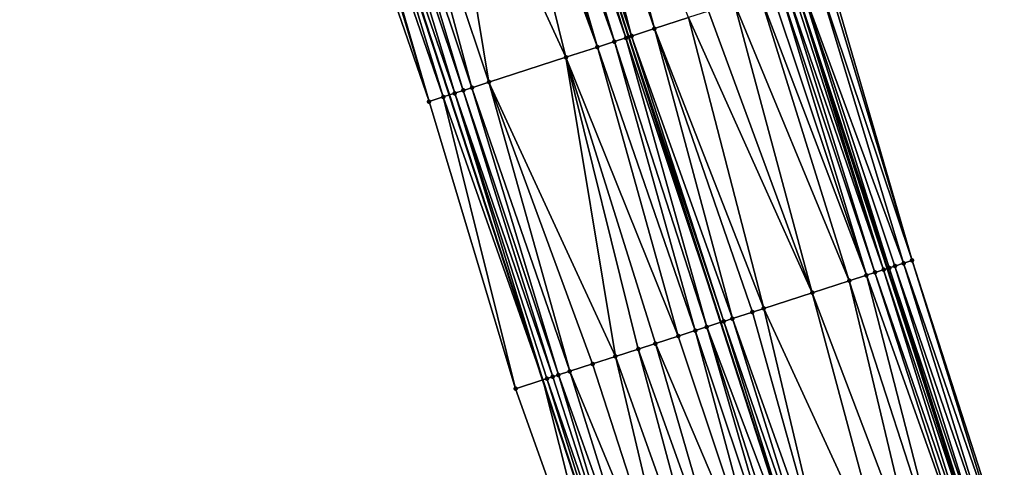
# Model space of a CAD drawing. Header units: feet. Extents: x 2004186 to 2014793, y 836912 to 864902.
# Tile 801 of 974: x 2004904 to 2004970, y 857736 to 857766. Entities that reach past the tile are written whole.
import ezdxf

# ---------------------------------------------------------------- set-up
doc = ezdxf.new("R2010")
doc.units = ezdxf.units.FT
doc.header["$LTSCALE"] = 100
doc.header["$MEASUREMENT"] = 0
for name, color, linetype, lineweight in [('EP_Travel Lane', 5, 'Continuous', 40), ('GPL_Skip Line', 2, 'Continuous', 40), ('Road Shots', 4, 'Continuous', 200), ('Road X-Section', 30, 'Continuous', 13)]:
    doc.layers.add(name, color=color, linetype=linetype, lineweight=lineweight)
doc.layers.add('I-77 SB_MM21-27-Surface-Border', color=7, linetype='Continuous')
doc.layers.add('I-77 SB_MM21-27-Surface-TIN', color=7, linetype='Continuous')

msp = doc.modelspace()

# ---------------------------------------------------------------- linework, layer by layer
at = {"layer": 'EP_Travel Lane'}
for points in [[(2004968.091120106, 857730.6874260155, 458.3383063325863), (2004961.902400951, 857749.7057238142, 458.416206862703), (2004955.713677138, 857768.7240359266, 458.4884060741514), (2004949.524960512, 857787.7423259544, 458.5693999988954), (2004943.336226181, 857806.7606703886, 458.6287385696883), (2004937.147473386, 857825.7790715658, 458.6654655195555), (2004930.958716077, 857844.7974866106, 458.6966912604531), (2004924.769931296, 857863.8159860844, 458.6943065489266), (2004918.629486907, 857882.8363008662, 458.6859490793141), (2004912.503487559, 857901.8750106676, 458.6813898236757), (2004906.377486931, 857920.9137244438, 458.6804606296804), (2004900.251487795, 857939.9524335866, 458.6752691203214), (2004894.125489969, 857958.9911386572, 458.6660294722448), (2004887.999498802, 857978.0298230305, 458.6369202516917), (2004881.873520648, 857997.0684669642, 458.5691292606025), (2004875.747536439, 858016.1071297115, 458.5192208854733)], [(2004945.147646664, 857723.2676227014, 458.3893533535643), (2004938.915284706, 857742.2717968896, 458.4708623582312), (2004932.682924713, 857761.2759650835, 458.5547628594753), (2004926.450536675, 857780.2802187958, 458.6045902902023), (2004920.218144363, 857799.2844855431, 458.649221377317), (2004913.985728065, 857818.2888254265, 458.6647408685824), (2004907.753320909, 857837.2931374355, 458.6913437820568), (2004901.520910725, 857856.2974586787, 458.7142679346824), (2004895.381477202, 857875.3456957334, 458.7119822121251), (2004889.286522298, 857894.3944176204, 458.715399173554), (2004883.191573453, 857913.4431205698, 458.7008551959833), (2004877.09661825, 857932.4918433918, 458.7051694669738), (2004871.001668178, 857951.5405501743, 458.6942510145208), (2004864.906725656, 857970.5892333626, 458.660693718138), (2004858.811787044, 857989.6379043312, 458.615256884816), (2004852.716852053, 858008.6865639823, 458.5591593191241)]]:
    msp.add_polyline3d(points, dxfattribs=at)
at = {"layer": 'GPL_Skip Line'}
msp.add_polyline3d([(2004956.954004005, 857727.0851855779, 458.5624127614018), (2004950.800061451, 857746.1147352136, 458.6383412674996), (2004944.646127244, 857765.1442590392, 458.7245385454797), (2004938.492183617, 857784.1738119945, 458.7991463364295), (2004932.338221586, 857803.203421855, 458.8511140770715), (2004926.18423179, 857822.2331175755, 458.86892169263), (2004920.030260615, 857841.262755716, 458.9096379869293), (2004913.876251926, 857860.2925098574, 458.9042024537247), (2004907.736666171, 857879.3268345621, 458.9118653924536), (2004901.603075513, 857898.363108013, 458.915572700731), (2004895.469483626, 857917.3993852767, 458.9229411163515), (2004889.335898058, 857936.4356429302, 458.9114812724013), (2004883.202316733, 857955.4718874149, 458.887378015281), (2004877.068739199, 857974.5081201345, 458.851978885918), (2004870.935166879, 857993.5443366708, 458.8010420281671), (2004864.801595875, 858012.5805491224, 458.746183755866)], dxfattribs=at)
at = {"layer": 'I-77 SB_MM21-27-Surface-Border', "color": 3, "linetype": 'ByBlock', "lineweight": -2}
for points in [[(2004877.746383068, 858016.7509789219, 458.3539276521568), (2004882.547377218, 857997.2855358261, 458.5244382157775), (2004890.013520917, 857978.6785669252, 458.4760272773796), (2004896.527836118, 857959.7649671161, 458.4742251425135), (2004903.042151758, 857940.8513659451, 458.4711184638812), (2004909.366110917, 857921.8764099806, 458.4496553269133), (2004915.49970439, 857902.8401277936, 458.4376787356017), (2004921.633296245, 857883.80385063, 458.430288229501), (2004927.957836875, 857864.8476132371, 458.4442228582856), (2004933.921558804, 857845.7562884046, 458.46193773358), (2004940.075553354, 857826.7265779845, 458.4499784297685), (2004946.039244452, 857807.6353484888, 458.4297870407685), (2004952.19318902, 857788.6057926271, 458.3563315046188), (2004957.966566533, 857769.4530753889, 458.3153930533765), (2004963.549658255, 857750.2387844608, 458.2879301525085), (2004969.703604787, 857731.2092225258, 458.2168949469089)], [(2004943.82334371, 857722.8395100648, 458.3345819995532), (2004937.098498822, 857741.6844776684, 458.3956095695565), (2004931.325171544, 857760.8370395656, 458.4983556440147), (2004924.790601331, 857779.7436152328, 458.5322354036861), (2004917.875421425, 857798.5271613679, 458.5461687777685), (2004911.340836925, 857817.4337812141, 458.5624977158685), (2004905.186842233, 857836.4634920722, 458.5742828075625), (2004899.032855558, 857855.4931781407, 458.5959305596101), (2004892.888488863, 857874.5423146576, 458.6017907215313), (2004886.754897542, 857893.5785901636, 458.6073451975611), (2004880.811672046, 857912.6761914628, 458.6034884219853), (2004874.868436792, 857931.7738230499, 458.6284618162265), (2004869.305934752, 857950.994101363, 458.6296289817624), (2004863.1723574, 857970.0303335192, 458.5937481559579), (2004857.800223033, 857989.3119318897, 458.5795687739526), (2004852.428094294, 858008.5935127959, 458.548836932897)]]:
    msp.add_polyline3d(points, dxfattribs=at)
at = {"layer": 'I-77 SB_MM21-27-Surface-TIN', "color": 128, "linetype": 'ByBlock', "lineweight": -2}
for points in [[(2004940.966003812, 857784.9739455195, 458.7530912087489), (2004940.395128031, 857784.7892813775, 458.7708584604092), (2004946.358775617, 857765.6981864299, 458.6971116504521)], [(2004941.156297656, 857785.0354943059, 458.7495272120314), (2004940.966003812, 857784.9739455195, 458.7530912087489), (2004946.358775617, 857765.6981864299, 458.6971116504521)], [(2004941.156297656, 857785.0354943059, 458.7495272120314), (2004946.358775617, 857765.6981864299, 458.6971116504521), (2004948.642299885, 857766.436777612, 458.6520570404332)], [(2004938.872774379, 857784.2969000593, 458.7958010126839), (2004938.492183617, 857784.1738119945, 458.7991463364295), (2004944.83642311, 857765.2058015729, 458.7234621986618)], [(2004939.824245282, 857784.6046387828, 458.780052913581), (2004938.872774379, 857784.2969000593, 458.7958010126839), (2004944.83642311, 857765.2058015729, 458.7234621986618)], [(2004940.395128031, 857784.7892813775, 458.7708584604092), (2004939.824245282, 857784.6046387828, 458.780052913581), (2004946.358775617, 857765.6981864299, 458.6971116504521)], [(2004939.824245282, 857784.6046387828, 458.780052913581), (2004944.83642311, 857765.2058015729, 458.7234621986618), (2004946.358775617, 857765.6981864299, 458.6971116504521)], [(2004936.969799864, 857783.6815237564, 458.7870563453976), (2004936.398902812, 857783.4969253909, 458.7786538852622), (2004942.552849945, 857764.4673615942, 458.7083595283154)], [(2004937.921290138, 857783.9892025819, 458.7951390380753), (2004936.969799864, 857783.6815237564, 458.7870563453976), (2004943.694641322, 857764.8365667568, 458.7218097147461)], [(2004936.969799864, 857783.6815237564, 458.7870563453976), (2004942.552849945, 857764.4673615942, 458.7083595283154), (2004943.694641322, 857764.8365667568, 458.7218097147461)], [(2004937.921290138, 857783.9892025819, 458.7951390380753), (2004944.455831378, 857765.0827165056, 458.7256148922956), (2004938.492183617, 857784.1738119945, 458.7991463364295)], [(2004937.921290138, 857783.9892025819, 458.7951390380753), (2004943.694641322, 857764.8365667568, 458.7218097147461), (2004944.455831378, 857765.0827165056, 458.7256148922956)], [(2004944.455831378, 857765.0827165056, 458.7256148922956), (2004944.646127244, 857765.1442590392, 458.7245385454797), (2004938.492183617, 857784.1738119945, 458.7991463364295)], [(2004944.83642311, 857765.2058015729, 458.7234621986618), (2004938.492183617, 857784.1738119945, 458.7991463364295), (2004944.646127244, 857765.1442590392, 458.7245385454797)], [(2004935.63770785, 857783.2507908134, 458.7688127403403), (2004932.022027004, 857782.0816663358, 458.7161925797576), (2004940.459562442, 857763.7904957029, 458.6796264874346)], [(2004936.398902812, 857783.4969253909, 458.7786538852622), (2004935.63770785, 857783.2507908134, 458.7688127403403), (2004942.552849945, 857764.4673615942, 458.7083595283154)], [(2004935.63770785, 857783.2507908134, 458.7688127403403), (2004940.459562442, 857763.7904957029, 458.6796264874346), (2004942.552849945, 857764.4673615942, 458.7083595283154)], [(2004932.022027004, 857782.0816663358, 458.7161925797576), (2004928.977234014, 857781.0971686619, 458.6606605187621), (2004935.321487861, 857762.1291138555, 458.6026351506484)], [(2004932.022027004, 857782.0816663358, 458.7161925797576), (2004935.321487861, 857762.1291138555, 458.6026351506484), (2004940.459562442, 857763.7904957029, 458.6796264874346)], [(2004928.977234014, 857781.0971686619, 458.6606605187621), (2004927.835442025, 857780.7279653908, 458.6464577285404), (2004934.179698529, 857761.7599023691, 458.5917008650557)], [(2004928.977234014, 857781.0971686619, 458.6606605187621), (2004934.179698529, 857761.7599023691, 458.5917008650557), (2004935.321487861, 857762.1291138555, 458.6026351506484)], [(2004926.503332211, 857780.297287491, 458.6063147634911), (2004926.450536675, 857780.2802187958, 458.6045902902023), (2004932.682924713, 857761.2759650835, 458.5547628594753)], [(2004927.264541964, 857780.543376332, 458.6343524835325), (2004926.503332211, 857780.297287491, 458.6063147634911), (2004933.037898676, 857761.3907234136, 458.5678239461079)], [(2004926.503332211, 857780.297287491, 458.6063147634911), (2004932.682924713, 857761.2759650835, 458.5547628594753), (2004933.037898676, 857761.3907234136, 458.5678239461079)], [(2004927.835442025, 857780.7279653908, 458.6464577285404), (2004927.264541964, 857780.543376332, 458.6343524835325), (2004933.608802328, 857761.575301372, 458.5843454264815)], [(2004927.264541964, 857780.543376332, 458.6343524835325), (2004933.037898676, 857761.3907234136, 458.5678239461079), (2004933.608802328, 857761.575301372, 458.5843454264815)], [(2004927.835442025, 857780.7279653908, 458.6464577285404), (2004933.608802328, 857761.575301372, 458.5843454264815), (2004934.179698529, 857761.7599023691, 458.5917008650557)], [(2004925.551821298, 857779.9896724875, 458.5728399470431), (2004924.790601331, 857779.7436152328, 458.5322354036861), (2004931.325171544, 857760.8370395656, 458.4983556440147)], [(2004925.742125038, 857780.0511906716, 458.5814512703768), (2004925.551821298, 857779.9896724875, 458.5728399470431), (2004931.325171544, 857760.8370395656, 458.4983556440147)], [(2004925.742125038, 857780.0511906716, 458.5814512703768), (2004932.276688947, 857761.1446344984, 458.5398156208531), (2004926.450536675, 857780.2802187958, 458.6045902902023)], [(2004925.742125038, 857780.0511906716, 458.5814512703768), (2004931.325171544, 857760.8370395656, 458.4983556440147), (2004932.276688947, 857761.1446344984, 458.5398156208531)], [(2004932.276688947, 857761.1446344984, 458.5398156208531), (2004932.682924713, 857761.2759650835, 458.5547628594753), (2004926.450536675, 857780.2802187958, 458.6045902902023)], [(2004957.205422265, 857769.206784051, 458.3679200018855), (2004956.063719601, 857768.8373045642, 458.4636116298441), (2004962.978803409, 857750.0540555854, 458.33145179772)], [(2004957.776279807, 857769.3915045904, 458.327714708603), (2004957.205422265, 857769.206784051, 458.3679200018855), (2004963.549658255, 857750.2387844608, 458.2879301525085)], [(2004957.205422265, 857769.206784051, 458.3679200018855), (2004962.978803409, 857750.0540555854, 458.33145179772), (2004963.549658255, 857750.2387844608, 458.2879301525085)], [(2004957.966566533, 857769.4530753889, 458.3153930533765), (2004957.776279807, 857769.3915045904, 458.327714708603), (2004963.549658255, 857750.2387844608, 458.2879301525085)], [(2004955.112285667, 857768.5294515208, 458.5248427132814), (2004954.731704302, 857768.4063343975, 458.5397491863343), (2004961.075937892, 857749.4383422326, 458.4568042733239)], [(2004955.492862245, 857768.6525834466, 458.5040469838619), (2004955.112285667, 857768.5294515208, 458.5248427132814), (2004961.646807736, 857749.6230247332, 458.4317331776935)], [(2004955.112285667, 857768.5294515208, 458.5248427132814), (2004961.075937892, 857749.4383422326, 458.4568042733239), (2004961.646807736, 857749.6230247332, 458.4317331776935)], [(2004955.492862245, 857768.6525834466, 458.5040469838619), (2004961.646807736, 857749.6230247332, 458.4317331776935), (2004955.713677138, 857768.7240359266, 458.4884060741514)], [(2004956.063719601, 857768.8373045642, 458.4636116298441), (2004955.713677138, 857768.7240359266, 458.4884060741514), (2004962.027382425, 857749.7461624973, 458.4086147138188)], [(2004961.646807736, 857749.6230247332, 458.4317331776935), (2004961.902400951, 857749.7057238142, 458.416206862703), (2004955.713677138, 857768.7240359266, 458.4884060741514)], [(2004962.027382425, 857749.7461624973, 458.4086147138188), (2004955.713677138, 857768.7240359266, 458.4884060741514), (2004961.902400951, 857749.7057238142, 458.416206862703)], [(2004956.063719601, 857768.8373045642, 458.4636116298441), (2004962.407952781, 857749.8693136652, 458.3801634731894), (2004962.978803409, 857750.0540555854, 458.33145179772)], [(2004956.063719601, 857768.8373045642, 458.4636116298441), (2004962.027382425, 857749.7461624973, 458.4086147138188), (2004962.407952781, 857749.8693136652, 458.3801634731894)], [(2004953.39965134, 857767.9754806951, 458.5695505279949), (2004951.687006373, 857767.4215427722, 458.6011677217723), (2004959.363303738, 857748.8843708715, 458.5017246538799)], [(2004954.160826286, 857768.2216771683, 458.554766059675), (2004953.39965134, 857767.9754806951, 458.5695505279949), (2004960.505062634, 857749.2536764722, 458.475215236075)], [(2004953.39965134, 857767.9754806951, 458.5695505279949), (2004959.363303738, 857748.8843708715, 458.5017246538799), (2004960.505062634, 857749.2536764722, 458.475215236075)], [(2004954.731704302, 857768.4063343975, 458.5397491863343), (2004954.160826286, 857768.2216771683, 458.554766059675), (2004960.505062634, 857749.2536764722, 458.475215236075)], [(2004954.731704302, 857768.4063343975, 458.5397491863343), (2004960.505062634, 857749.2536764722, 458.475215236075), (2004961.075937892, 857749.4383422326, 458.4568042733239)], [(2004951.687006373, 857767.4215427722, 458.6011677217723), (2004949.974358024, 857766.8676153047, 458.6286252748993), (2004956.889480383, 857748.084247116, 458.5438921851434)], [(2004951.687006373, 857767.4215427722, 458.6011677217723), (2004956.889480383, 857748.084247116, 458.5438921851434), (2004959.363303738, 857748.8843708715, 458.5017246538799)], [(2004949.974358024, 857766.8676153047, 458.6286252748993), (2004948.642299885, 857766.436777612, 458.6520570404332), (2004956.889480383, 857748.084247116, 458.5438921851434)], [(2004948.642299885, 857766.436777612, 458.6520570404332), (2004946.358775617, 857765.6981864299, 458.6971116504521), (2004953.654473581, 857747.037953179, 458.5903837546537)], [(2004948.642299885, 857766.436777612, 458.6520570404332), (2004953.654473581, 857747.037953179, 458.5903837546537), (2004956.889480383, 857748.084247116, 458.5438921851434)], [(2004944.83642311, 857765.2058015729, 458.7234621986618), (2004944.646127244, 857765.1442590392, 458.7245385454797), (2004950.990357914, 857746.1762759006, 458.637999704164)], [(2004946.358775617, 857765.6981864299, 458.6971116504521), (2004944.83642311, 857765.2058015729, 458.7234621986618), (2004951.561242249, 857746.3609135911, 458.6307565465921)], [(2004944.83642311, 857765.2058015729, 458.7234621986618), (2004950.990357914, 857746.1762759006, 458.637999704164), (2004951.561242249, 857746.3609135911, 458.6307565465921)], [(2004946.358775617, 857765.6981864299, 458.6971116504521), (2004952.893298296, 857746.7917577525, 458.6047514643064), (2004953.654473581, 857747.037953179, 458.5903837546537)], [(2004946.358775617, 857765.6981864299, 458.6971116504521), (2004951.561242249, 857746.3609135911, 458.6307565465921), (2004952.893298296, 857746.7917577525, 458.6047514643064)], [(2004943.694641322, 857764.8365667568, 458.7218097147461), (2004942.552849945, 857764.4673615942, 458.7083595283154), (2004949.08738901, 857745.5608822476, 458.6361574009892)], [(2004944.455831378, 857765.0827165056, 458.7256148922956), (2004943.694641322, 857764.8365667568, 458.7218097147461), (2004949.848579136, 857745.8070317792, 458.6400490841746)], [(2004943.694641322, 857764.8365667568, 458.7218097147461), (2004949.08738901, 857745.5608822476, 458.6361574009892), (2004949.848579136, 857745.8070317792, 458.6400490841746)], [(2004944.455831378, 857765.0827165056, 458.7256148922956), (2004950.800061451, 857746.1147352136, 458.6383412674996), (2004944.646127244, 857765.1442590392, 458.7245385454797)], [(2004944.455831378, 857765.0827165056, 458.7256148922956), (2004949.848579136, 857745.8070317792, 458.6400490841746), (2004950.800061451, 857746.1147352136, 458.6383412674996)], [(2004950.990357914, 857746.1762759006, 458.637999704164), (2004944.646127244, 857765.1442590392, 458.7245385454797), (2004950.800061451, 857746.1147352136, 458.6383412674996)], [(2004942.552849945, 857764.4673615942, 458.7083595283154), (2004940.459562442, 857763.7904957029, 458.6796264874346), (2004947.945595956, 857745.1916822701, 458.6206438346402)], [(2004942.552849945, 857764.4673615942, 458.7083595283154), (2004947.945595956, 857745.1916822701, 458.6206438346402), (2004949.08738901, 857745.5608822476, 458.6361574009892)], [(2004940.459562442, 857763.7904957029, 458.6796264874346), (2004935.321487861, 857762.1291138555, 458.6026351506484), (2004943.75901863, 857743.8379576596, 458.5603231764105)], [(2004940.459562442, 857763.7904957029, 458.6796264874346), (2004946.423208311, 857744.6994060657, 458.6037657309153), (2004947.945595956, 857745.1916822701, 458.6206438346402)], [(2004940.459562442, 857763.7904957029, 458.6796264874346), (2004945.281415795, 857744.3302044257, 458.5889135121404), (2004946.423208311, 857744.6994060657, 458.6037657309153)], [(2004940.459562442, 857763.7904957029, 458.6796264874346), (2004943.75901863, 857743.8379576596, 458.5603231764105), (2004945.281415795, 857744.3302044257, 458.5889135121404)], [(2004935.321487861, 857762.1291138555, 458.6026351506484), (2004934.179698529, 857761.7599023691, 458.5917008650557), (2004940.714233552, 857742.8534355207, 458.5145238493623)], [(2004935.321487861, 857762.1291138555, 458.6026351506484), (2004942.236623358, 857743.3457050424, 458.5340608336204), (2004943.75901863, 857743.8379576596, 458.5603231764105)], [(2004935.321487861, 857762.1291138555, 458.6026351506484), (2004940.714233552, 857742.8534355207, 458.5145238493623), (2004942.236623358, 857743.3457050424, 458.5340608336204)], [(2004932.276688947, 857761.1446344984, 458.5398156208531), (2004938.915284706, 857742.2717968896, 458.4708623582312), (2004932.682924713, 857761.2759650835, 458.5547628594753)], [(2004933.037898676, 857761.3907234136, 458.5678239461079), (2004932.682924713, 857761.2759650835, 458.5547628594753), (2004938.915284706, 857742.2717968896, 458.4708623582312)], [(2004933.608802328, 857761.575301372, 458.5843454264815), (2004933.037898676, 857761.3907234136, 458.5678239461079), (2004939.572437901, 857742.4842435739, 458.4958152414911)], [(2004933.037898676, 857761.3907234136, 458.5678239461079), (2004938.915284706, 857742.2717968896, 458.4708623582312), (2004939.191833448, 857742.361197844, 458.4823172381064)], [(2004933.037898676, 857761.3907234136, 458.5678239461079), (2004939.191833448, 857742.361197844, 458.4823172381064), (2004939.572437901, 857742.4842435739, 458.4958152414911)], [(2004934.179698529, 857761.7599023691, 458.5917008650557), (2004933.608802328, 857761.575301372, 458.5843454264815), (2004939.953038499, 857742.6073012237, 458.5045708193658)], [(2004933.608802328, 857761.575301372, 458.5843454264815), (2004939.572437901, 857742.4842435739, 458.4958152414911), (2004939.953038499, 857742.6073012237, 458.5045708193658)], [(2004934.179698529, 857761.7599023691, 458.5917008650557), (2004939.953038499, 857742.6073012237, 458.5045708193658), (2004940.714233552, 857742.8534355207, 458.5145238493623)], [(2004932.276688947, 857761.1446344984, 458.5398156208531), (2004931.325171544, 857760.8370395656, 458.4983556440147), (2004937.098498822, 857741.6844776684, 458.3956095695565)], [(2004932.276688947, 857761.1446344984, 458.5398156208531), (2004937.098498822, 857741.6844776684, 458.3956095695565), (2004938.915284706, 857742.2717968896, 458.4708623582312)], [(2004963.549658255, 857750.2387844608, 458.2879301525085), (2004962.978803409, 857750.0540555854, 458.33145179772), (2004969.513319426, 857731.1476475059, 458.2308961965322)], [(2004963.549658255, 857750.2387844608, 458.2879301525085), (2004969.513319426, 857731.1476475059, 458.2308961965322), (2004969.703604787, 857731.2092225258, 458.2168949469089)], [(2004961.075937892, 857749.4383422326, 458.4568042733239), (2004960.505062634, 857749.2536764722, 458.475215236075), (2004967.229877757, 857730.4088009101, 458.377568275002)], [(2004961.646807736, 857749.6230247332, 458.4317331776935), (2004961.075937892, 857749.4383422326, 458.4568042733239), (2004967.610460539, 857730.5319136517, 458.364405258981)], [(2004961.075937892, 857749.4383422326, 458.4568042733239), (2004967.229877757, 857730.4088009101, 458.377568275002), (2004967.610460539, 857730.5319136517, 458.364405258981)], [(2004961.646807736, 857749.6230247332, 458.4317331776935), (2004967.991038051, 857730.6550426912, 458.3447579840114), (2004961.902400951, 857749.7057238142, 458.416206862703)], [(2004961.646807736, 857749.6230247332, 458.4317331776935), (2004967.610460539, 857730.5319136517, 458.364405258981), (2004967.991038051, 857730.6550426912, 458.3447579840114)], [(2004962.027382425, 857749.7461624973, 458.4086147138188), (2004961.902400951, 857749.7057238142, 458.416206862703), (2004968.091120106, 857730.6874260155, 458.3383063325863)], [(2004967.991038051, 857730.6550426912, 458.3447579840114), (2004968.091120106, 857730.6874260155, 458.3383063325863), (2004961.902400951, 857749.7057238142, 458.416206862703)], [(2004962.407952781, 857749.8693136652, 458.3801634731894), (2004962.027382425, 857749.7461624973, 458.4086147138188), (2004968.371611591, 857730.7781840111, 458.3202248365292)], [(2004962.027382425, 857749.7461624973, 458.4086147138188), (2004968.091120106, 857730.6874260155, 458.3383063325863), (2004968.371611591, 857730.7781840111, 458.3202248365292)], [(2004962.978803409, 857750.0540555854, 458.33145179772), (2004962.407952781, 857749.8693136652, 458.3801634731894), (2004968.942466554, 857730.962912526, 458.2768465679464)], [(2004962.407952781, 857749.8693136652, 458.3801634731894), (2004968.371611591, 857730.7781840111, 458.3202248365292), (2004968.942466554, 857730.962912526, 458.2768465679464)], [(2004962.978803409, 857750.0540555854, 458.33145179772), (2004968.942466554, 857730.962912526, 458.2768465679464), (2004969.513319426, 857731.1476475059, 458.2308961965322)], [(2004959.363303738, 857748.8843708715, 458.5017246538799), (2004956.889480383, 857748.084247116, 458.5438921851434), (2004963.994891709, 857729.3624427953, 458.4495933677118)], [(2004960.505062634, 857749.2536764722, 458.475215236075), (2004959.363303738, 857748.8843708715, 458.5017246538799), (2004965.517240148, 857729.8548402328, 458.4182380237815)], [(2004959.363303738, 857748.8843708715, 458.5017246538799), (2004963.994891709, 857729.3624427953, 458.4495933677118), (2004965.517240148, 857729.8548402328, 458.4182380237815)], [(2004960.505062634, 857749.2536764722, 458.475215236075), (2004965.517240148, 857729.8548402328, 458.4182380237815), (2004967.229877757, 857730.4088009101, 458.377568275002)], [(2004956.889480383, 857748.084247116, 458.5438921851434), (2004953.654473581, 857747.037953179, 458.5903837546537), (2004962.091945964, 857728.7469775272, 458.4762435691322)], [(2004956.889480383, 857748.084247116, 458.5438921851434), (2004962.091945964, 857728.7469775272, 458.4762435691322), (2004963.994891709, 857729.3624427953, 458.4495933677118)], [(2004952.893298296, 857746.7917577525, 458.6047514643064), (2004951.561242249, 857746.3609135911, 458.6307565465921), (2004958.286071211, 857727.5159952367, 458.5501348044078)], [(2004953.654473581, 857747.037953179, 458.5903837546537), (2004952.893298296, 857746.7917577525, 458.6047514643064), (2004958.286071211, 857727.5159952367, 458.5501348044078)], [(2004953.654473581, 857747.037953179, 458.5903837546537), (2004958.286071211, 857727.5159952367, 458.5501348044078), (2004962.091945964, 857728.7469775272, 458.4762435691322)], [(2004950.990357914, 857746.1762759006, 458.637999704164), (2004950.800061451, 857746.1147352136, 458.6383412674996), (2004956.954004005, 857727.0851855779, 458.5624127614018)], [(2004951.561242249, 857746.3609135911, 458.6307565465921), (2004950.990357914, 857746.1762759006, 458.637999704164), (2004957.52489148, 857727.2698135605, 458.5590319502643)], [(2004950.990357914, 857746.1762759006, 458.637999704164), (2004956.954004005, 857727.0851855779, 458.5624127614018), (2004957.52489148, 857727.2698135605, 458.5590319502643)], [(2004951.561242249, 857746.3609135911, 458.6307565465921), (2004957.52489148, 857727.2698135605, 458.5590319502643), (2004958.286071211, 857727.5159952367, 458.5501348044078)], [(2004949.08738901, 857745.5608822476, 458.6361574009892), (2004947.945595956, 857745.1916822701, 458.6206438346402), (2004954.289837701, 857726.2236648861, 458.5477296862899)], [(2004949.848579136, 857745.8070317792, 458.6400490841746), (2004949.08738901, 857745.5608822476, 458.6361574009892), (2004955.431632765, 857726.5928586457, 458.5657170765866)], [(2004949.08738901, 857745.5608822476, 458.6361574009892), (2004954.289837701, 857726.2236648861, 458.5477296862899), (2004955.431632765, 857726.5928586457, 458.5657170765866)], [(2004949.848579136, 857745.8070317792, 458.6400490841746), (2004956.954004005, 857727.0851855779, 458.5624127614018), (2004950.800061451, 857746.1147352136, 458.6383412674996)], [(2004949.848579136, 857745.8070317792, 458.6400490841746), (2004956.002524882, 857726.7774722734, 458.568047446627), (2004956.954004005, 857727.0851855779, 458.5624127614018)], [(2004949.848579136, 857745.8070317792, 458.6400490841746), (2004955.431632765, 857726.5928586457, 458.5657170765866), (2004956.002524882, 857726.7774722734, 458.568047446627)], [(2004947.945595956, 857745.1916822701, 458.6206438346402), (2004946.423208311, 857744.6994060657, 458.6037657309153), (2004954.289837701, 857726.2236648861, 458.5477296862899)], [(2004945.281415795, 857744.3302044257, 458.5889135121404), (2004943.75901863, 857743.8379576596, 458.5603231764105), (2004950.483858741, 857724.9930048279, 458.4934185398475)], [(2004946.423208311, 857744.6994060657, 458.6037657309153), (2004945.281415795, 857744.3302044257, 458.5889135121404), (2004952.006250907, 857725.48526705, 458.5158596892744)], [(2004945.281415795, 857744.3302044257, 458.5889135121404), (2004950.483858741, 857724.9930048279, 458.4934185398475), (2004952.006250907, 857725.48526705, 458.5158596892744)], [(2004946.423208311, 857744.6994060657, 458.6037657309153), (2004952.006250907, 857725.48526705, 458.5158596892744), (2004954.289837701, 857726.2236648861, 458.5477296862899)], [(2004943.75901863, 857743.8379576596, 458.5603231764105), (2004942.236623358, 857743.3457050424, 458.5340608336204), (2004948.390562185, 857724.3161669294, 458.4535478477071)], [(2004943.75901863, 857743.8379576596, 458.5603231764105), (2004948.390562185, 857724.3161669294, 458.4535478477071), (2004950.483858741, 857724.9930048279, 458.4934185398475)], [(2004940.714233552, 857742.8534355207, 458.5145238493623), (2004939.953038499, 857742.6073012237, 458.5045708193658), (2004946.677869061, 857723.7623779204, 458.4259180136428)], [(2004942.236623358, 857743.3457050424, 458.5340608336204), (2004940.714233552, 857742.8534355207, 458.5145238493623), (2004948.390562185, 857724.3161669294, 458.4535478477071)], [(2004940.714233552, 857742.8534355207, 458.5145238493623), (2004946.677869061, 857723.7623779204, 458.4259180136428), (2004948.390562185, 857724.3161669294, 458.4535478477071)], [(2004937.098498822, 857741.6844776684, 458.3956095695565), (2004943.82334371, 857722.8395100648, 458.3345819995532), (2004938.915284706, 857742.2717968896, 458.4708623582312)], [(2004939.191833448, 857742.361197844, 458.4823172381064), (2004938.915284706, 857742.2717968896, 458.4708623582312), (2004945.155465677, 857723.2701503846, 458.3896767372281)], [(2004943.82334371, 857722.8395100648, 458.3345819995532), (2004945.147646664, 857723.2676227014, 458.3893533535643), (2004938.915284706, 857742.2717968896, 458.4708623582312)], [(2004945.155465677, 857723.2701503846, 458.3896767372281), (2004938.915284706, 857742.2717968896, 458.4708623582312), (2004945.147646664, 857723.2676227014, 458.3893533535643)], [(2004939.572437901, 857742.4842435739, 458.4958152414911), (2004939.191833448, 857742.361197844, 458.4823172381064), (2004945.72637016, 857723.4547257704, 458.4072220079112)], [(2004939.191833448, 857742.361197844, 458.4823172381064), (2004945.155465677, 857723.2701503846, 458.3896767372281), (2004945.72637016, 857723.4547257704, 458.4072220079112)], [(2004939.953038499, 857742.6073012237, 458.5045708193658), (2004939.572437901, 857742.4842435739, 458.4958152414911), (2004945.72637016, 857723.4547257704, 458.4072220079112)], [(2004939.953038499, 857742.6073012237, 458.5045708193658), (2004945.72637016, 857723.4547257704, 458.4072220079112), (2004946.677869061, 857723.7623779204, 458.4259180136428)]]:
    msp.add_3dface(points, dxfattribs=at)
at = {"layer": 'Road Shots', "lineweight": 100}
for p in [(2004944.83642311, 857765.2058015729, 458.7234621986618), (2004946.358775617, 857765.6981864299, 458.6971116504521), (2004943.694641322, 857764.8365667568, 458.7218097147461), (2004944.455831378, 857765.0827165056, 458.7256148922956), (2004942.552849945, 857764.4673615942, 458.7083595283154), (2004940.459562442, 857763.7904957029, 458.6796264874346), (2004935.321487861, 857762.1291138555, 458.6026351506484), (2004933.037898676, 857761.3907234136, 458.5678239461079), (2004933.608802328, 857761.575301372, 458.5843454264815), (2004934.179698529, 857761.7599023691, 458.5917008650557), (2004931.325171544, 857760.8370395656, 458.4983556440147), (2004932.276688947, 857761.1446344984, 458.5398156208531), (2004963.549658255, 857750.2387844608, 458.2879301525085), (2004961.075937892, 857749.4383422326, 458.4568042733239), (2004961.646807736, 857749.6230247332, 458.4317331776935), (2004962.027382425, 857749.7461624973, 458.4086147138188), (2004962.407952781, 857749.8693136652, 458.3801634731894), (2004962.978803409, 857750.0540555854, 458.33145179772), (2004959.363303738, 857748.8843708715, 458.5017246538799), (2004960.505062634, 857749.2536764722, 458.475215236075), (2004956.889480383, 857748.084247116, 458.5438921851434), (2004952.893298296, 857746.7917577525, 458.6047514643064), (2004953.654473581, 857747.037953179, 458.5903837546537), (2004950.990357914, 857746.1762759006, 458.637999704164), (2004951.561242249, 857746.3609135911, 458.6307565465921), (2004949.08738901, 857745.5608822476, 458.6361574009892), (2004949.848579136, 857745.8070317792, 458.6400490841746), (2004947.945595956, 857745.1916822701, 458.6206438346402), (2004945.281415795, 857744.3302044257, 458.5889135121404), (2004946.423208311, 857744.6994060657, 458.6037657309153), (2004943.75901863, 857743.8379576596, 458.5603231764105), (2004940.714233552, 857742.8534355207, 458.5145238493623), (2004942.236623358, 857743.3457050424, 458.5340608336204), (2004939.191833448, 857742.361197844, 458.4823172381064), (2004939.572437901, 857742.4842435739, 458.4958152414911), (2004939.953038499, 857742.6073012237, 458.5045708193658), (2004937.098498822, 857741.6844776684, 458.3956095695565)]:
    msp.add_point(p, dxfattribs=at)
at = {"layer": 'Road X-Section', "extrusion": (-0.3076980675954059, 0.9514803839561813, 0.002641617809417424), "elevation": 199230.3273296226, "flags": 128}
msp.add_lwpolyline([(-2171591.755950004, -67.79226173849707), (-2171592.755950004, -67.75080161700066), (-2171593.555950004, -67.7227931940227), (-2171594.155950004, -67.70627165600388), (-2171594.755950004, -67.69891619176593), (-2171595.955950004, -67.68798186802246), (-2171601.355950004, -67.61099026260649), (-2171603.555950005, -67.5822571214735), (-2171604.755950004, -67.56880688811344), (-2171605.555950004, -67.56500169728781), (-2171605.955950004, -67.56715439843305), (-2171607.555950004, -67.59350503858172), (-2171609.955950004, -67.63855980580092), (-2171611.355950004, -67.66199165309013), (-2171613.155950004, -67.68944930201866), (-2171614.955950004, -67.72106660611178), (-2171615.755950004, -67.73585112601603), (-2171616.355950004, -67.75086805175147), (-2171616.755950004, -67.76577457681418), (-2171617.155950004, -67.78657037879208), (-2171617.755950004, -67.82700587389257), (-2171618.955950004, -67.92269783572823), (-2171619.555950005, -67.96290326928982), (-2171619.755950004, -67.97522496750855)], dxfattribs=at)
at = {"layer": 'Road X-Section', "extrusion": (-0.3076980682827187, 0.95148038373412, 0.002641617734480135), "elevation": 199210.3257610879, "flags": 128}
msp.add_lwpolyline([(-2171591.356093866, -67.84215655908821), (-2171593.556093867, -67.7554485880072), (-2171593.956093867, -67.74195053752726), (-2171594.356093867, -67.73319492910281), (-2171595.156093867, -67.72324186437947), (-2171596.756093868, -67.70370481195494), (-2171598.356093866, -67.67744237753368), (-2171599.956093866, -67.64885194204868), (-2171601.156093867, -67.63399967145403), (-2171602.756093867, -67.61712150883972), (-2171603.956093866, -67.60160788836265), (-2171604.756093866, -67.59771619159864), (-2171605.956093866, -67.59976557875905), (-2171606.556093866, -67.60700876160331), (-2171607.956093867, -67.6330139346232), (-2171608.756093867, -67.64738169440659), (-2171612.156093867, -67.69387342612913), (-2171614.756093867, -67.73604110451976), (-2171615.956093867, -67.76255061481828), (-2171616.556093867, -67.78096164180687), (-2171617.156093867, -67.80603282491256), (-2171617.556093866, -67.82915136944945), (-2171617.956093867, -67.85760270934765), (-2171618.556093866, -67.90631455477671), (-2171619.156093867, -67.94983635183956)], dxfattribs=at)

doc.saveas('drawing.dxf')
